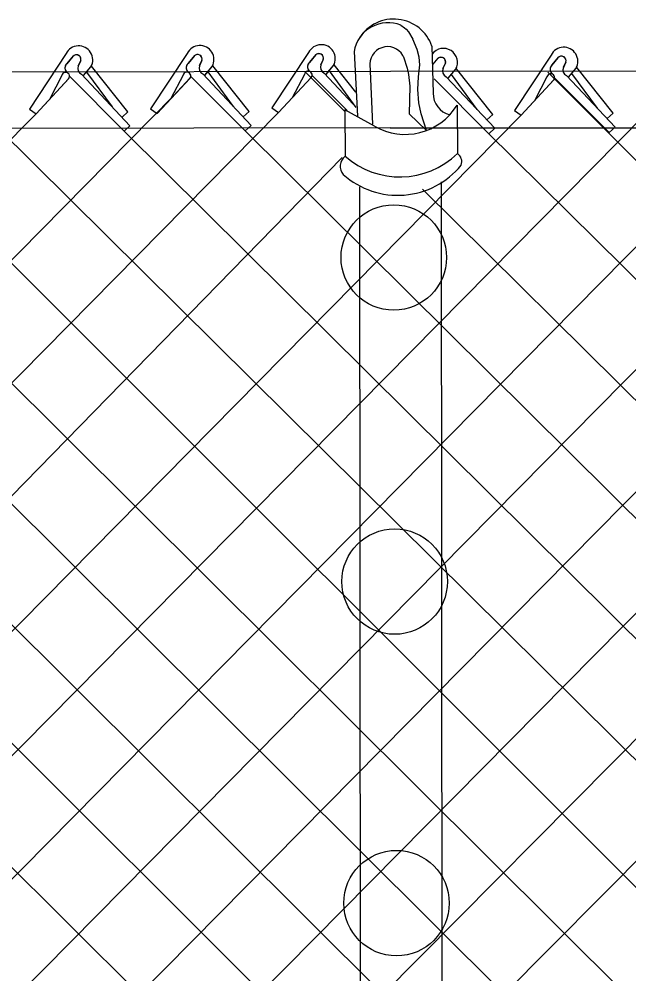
# Model space of a CAD drawing. Extents: x 0 to 2.85, y -0.1 to 1.83.
# Drawn here: x 1.8537 to 1.8942, y 0.8652 to 0.9287 of the extents above; entities that cross this region are included whole.
import ezdxf

# ---------------------------------------------------------------- set-up
doc = ezdxf.new("R2010")
doc.units = 0
doc.layers.add('sb_Chainlink Fence', color=7, linetype='Continuous')
doc.layers.add('sb_Existing Structural Steel', color=7, linetype='Continuous')

msp = doc.modelspace()

# ---------------------------------------------------------------- linework, layer by layer
at = {"layer": 'sb_Chainlink Fence'}
for p, q in [((1.856841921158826, 0.9263909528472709), (1.8544054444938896, 0.9227020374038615)), ((1.856889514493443, 0.9257221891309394), (1.8573346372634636, 0.9262492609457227)), ((1.8572935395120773, 0.9262059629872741), (1.856889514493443, 0.9257221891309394)), ((1.864896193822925, 0.9264075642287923), (1.8624597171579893, 0.9227186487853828)), ((1.8649437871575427, 0.9257388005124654), (1.865388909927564, 0.9262658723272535)), ((1.8653478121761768, 0.9262225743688), (1.8649437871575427, 0.9257388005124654)), ((1.872958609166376, 0.9264671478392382), (1.8705221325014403, 0.9227782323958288)), ((1.8890743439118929, 0.9262956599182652), (1.8866378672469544, 0.922606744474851)), ((1.8891219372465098, 0.9256268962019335), (1.8895670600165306, 0.926153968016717)), ((1.8895259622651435, 0.9261106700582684), (1.8891219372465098, 0.9256268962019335)), ((1.857815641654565, 0.9259204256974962), (1.8576520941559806, 0.9255661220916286)), ((1.8576527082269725, 0.9255786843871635), (1.857815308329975, 0.925912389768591)), ((1.8579990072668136, 0.9249312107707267), (1.8584942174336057, 0.9255174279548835)), ((1.8580055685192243, 0.924940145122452), (1.8584967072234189, 0.9255194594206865)), ((1.8584942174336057, 0.9255174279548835), (1.8585306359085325, 0.9255855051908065)), ((1.8585306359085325, 0.9255855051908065), (1.858561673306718, 0.9256583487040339)), ((1.8609549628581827, 0.922526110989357), (1.8585421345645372, 0.9255608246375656)), ((1.8658699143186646, 0.9259370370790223), (1.8657063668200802, 0.9255827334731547)), ((1.8657069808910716, 0.9255952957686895), (1.8658695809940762, 0.9259290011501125)), ((1.8660532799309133, 0.9249478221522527), (1.8665484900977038, 0.9255340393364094)), ((1.8660598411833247, 0.9249567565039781), (1.8665509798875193, 0.9255360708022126)), ((1.8665484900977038, 0.9255340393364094), (1.8665849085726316, 0.9256021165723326)), ((1.8665849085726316, 0.9256021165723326), (1.8666159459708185, 0.92567496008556)), ((1.8690092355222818, 0.9225427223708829), (1.8665964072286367, 0.9255774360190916)), ((1.8900480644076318, 0.9258251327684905), (1.8898845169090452, 0.9254708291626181)), ((1.8898851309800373, 0.9254833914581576), (1.8900477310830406, 0.9258170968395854)), ((1.8902314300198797, 0.9248359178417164), (1.8907266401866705, 0.9254221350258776)), ((1.8902379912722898, 0.9248448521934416), (1.890729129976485, 0.9254241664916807)), ((1.8907266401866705, 0.9254221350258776), (1.890763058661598, 0.9254902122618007)), ((1.890763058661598, 0.9254902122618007), (1.8907940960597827, 0.9255630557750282)), ((1.8931873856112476, 0.9224308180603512), (1.8907745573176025, 0.9254655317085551)), ((1.816362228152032, 0.925117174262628), (1.927418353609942, 0.8145962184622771)), ((1.8244083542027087, 0.9251320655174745), (1.935480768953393, 0.814536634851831)), ((1.83249115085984, 0.9251102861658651), (1.9385650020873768, 0.8195307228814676)), ((1.8405325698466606, 0.9251298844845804), (1.938208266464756, 0.8274684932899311)), ((1.848626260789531, 0.9250972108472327), (1.9600487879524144, 0.8146849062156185)), ((1.8565645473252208, 0.9249354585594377), (1.8557529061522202, 0.9233839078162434)), ((1.8570661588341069, 0.9248842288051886), (1.86069350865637, 0.9212414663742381)), ((1.8578638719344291, 0.9250267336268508), (1.8610893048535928, 0.9216001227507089)), ((1.859915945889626, 0.9228581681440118), (1.8582188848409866, 0.9251681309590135)), ((1.862905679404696, 0.9224139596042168), (1.8650754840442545, 0.9247513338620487)), ((1.8646188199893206, 0.924952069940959), (1.86380717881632, 0.9234005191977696)), ((1.8651204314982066, 0.9249008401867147), (1.8687477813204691, 0.9212580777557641)), ((1.865918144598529, 0.9250433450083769), (1.8691435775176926, 0.9216167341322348)), ((1.8679702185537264, 0.9228747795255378), (1.8662731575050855, 0.9251847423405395)), ((1.8709680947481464, 0.9224735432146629), (1.8731378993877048, 0.92481091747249)), ((1.8709680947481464, 0.9224735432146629), (1.8731240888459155, 0.924797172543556)), ((1.8887969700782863, 0.9248401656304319), (1.8879853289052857, 0.923288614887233)), ((1.8888617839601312, 0.9251667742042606), (2.000373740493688, 0.8132954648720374)), ((1.889298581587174, 0.9247889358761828), (1.8929259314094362, 0.9211461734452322)), ((1.8900962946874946, 0.9249314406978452), (1.8933217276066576, 0.921504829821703)), ((1.892148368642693, 0.9227628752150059), (1.890451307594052, 0.9250728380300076)), ((1.8548514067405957, 0.9223973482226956), (1.8570212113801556, 0.9247347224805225)), ((1.8548514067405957, 0.9223973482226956), (1.8570074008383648, 0.9247209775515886)), ((1.862905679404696, 0.9224139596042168), (1.8650616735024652, 0.92473758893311)), ((1.8870838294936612, 0.9223020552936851), (1.8892536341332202, 0.9246394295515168)), ((1.8870838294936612, 0.9223020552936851), (1.889239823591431, 0.9246256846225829)), ((1.756222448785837, 0.8143870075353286), (1.8639905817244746, 0.9235826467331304)), ((1.8207878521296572, 0.8144230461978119), (1.928575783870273, 0.9234532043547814)), ((1.748160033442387, 0.8144465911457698), (1.8548514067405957, 0.9223973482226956)), ((1.7642791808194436, 0.8144317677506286), (1.8709680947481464, 0.9224735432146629)), ((1.7807904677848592, 0.8145352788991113), (1.8870838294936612, 0.9223020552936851)), ((1.7888447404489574, 0.81451866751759), (1.8952639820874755, 0.9222734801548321)), ((1.7969071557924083, 0.8144590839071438), (1.9033174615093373, 0.9222530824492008)), ((1.8049638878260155, 0.814503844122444), (1.911371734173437, 0.922269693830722)), ((1.8130167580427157, 0.814509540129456), (1.9194341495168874, 0.9223292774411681)), ((1.8544054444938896, 0.9227020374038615), (1.8548514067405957, 0.9223973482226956)), ((1.8609549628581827, 0.922526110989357), (1.8605591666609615, 0.9221674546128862)), ((1.8624597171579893, 0.9227186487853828), (1.862905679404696, 0.9224139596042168)), ((1.8690092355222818, 0.9225427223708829), (1.868613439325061, 0.9221840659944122)), ((1.8705221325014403, 0.9227782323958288), (1.8709680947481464, 0.9224735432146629)), ((1.8866378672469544, 0.922606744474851), (1.8870838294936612, 0.9223020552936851)), ((1.8931873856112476, 0.9224308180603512), (1.8927915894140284, 0.9220721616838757)), ((1.8288413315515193, 0.8144434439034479), (1.9357338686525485, 0.9221622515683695)), ((1.8368956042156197, 0.8144268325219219), (1.9437873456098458, 0.9221836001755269)), ((1.8610893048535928, 0.9216001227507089), (1.86069350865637, 0.9212414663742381)), ((1.8691435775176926, 0.9216167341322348), (1.8687477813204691, 0.9212580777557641)), ((1.8038732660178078, 0.9213095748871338), (1.9113106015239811, 0.8145924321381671)), ((1.8123356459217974, 0.9212838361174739), (1.9193640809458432, 0.8146128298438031)), ((1.86069350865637, 0.9212414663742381), (1.9681030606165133, 0.8146682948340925)), ((1.8687477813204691, 0.9212580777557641), (1.9761654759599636, 0.8146087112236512)), ((1.8848044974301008, 0.9212034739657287), (1.992275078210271, 0.8146591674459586)), ((1.8933217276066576, 0.921504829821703), (1.8929259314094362, 0.9211461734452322)), ((1.7727369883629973, 0.8145148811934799), (1.8751811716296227, 0.9194974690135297)), ((1.8805299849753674, 0.9173765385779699), (1.9842222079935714, 0.8146534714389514))]:
    msp.add_line(p, q, dxfattribs=at)
for centre, radius, start, end in [((1.8576803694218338, 0.9259761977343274), 0.0009354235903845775, 330.7731305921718, 153.67978342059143), ((1.865734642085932, 0.9259928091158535), 0.0009354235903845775, 330.7731305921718, 153.67978342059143), ((1.8899127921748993, 0.9258809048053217), 0.0009354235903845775, 330.7731305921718, 153.67978342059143), ((1.8575263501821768, 0.9260115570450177), 0.00030330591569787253, 342.5147558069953, 140.13680881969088), ((1.8575274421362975, 0.9260130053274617), 0.00030494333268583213, 340.73435754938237, 129.21739859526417), ((1.8655806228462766, 0.9260281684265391), 0.00030330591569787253, 342.5147558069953, 140.13680881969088), ((1.8655817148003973, 0.9260296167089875), 0.00030494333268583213, 340.73435754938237, 129.21739859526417), ((1.8897587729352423, 0.9259162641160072), 0.00030330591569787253, 342.5147558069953, 140.13680881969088), ((1.8897598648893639, 0.9259177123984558), 0.00030494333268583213, 340.73435754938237, 129.21739859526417), ((1.8571489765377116, 0.9254388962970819), 0.0003843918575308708, 140.20166010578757, 233.0052527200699), ((1.8571594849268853, 0.9254393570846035), 0.0003909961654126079, 133.66718540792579, 232.2343578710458), ((1.8580398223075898, 0.925406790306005), 0.00041880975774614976, 156.48328493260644, 245.15783350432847), ((1.8652032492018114, 0.9254555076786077), 0.0003843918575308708, 140.20166010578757, 233.0052527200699), ((1.8652137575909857, 0.9254559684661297), 0.0003909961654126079, 133.66718540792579, 232.2343578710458), ((1.8660940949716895, 0.9254234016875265), 0.00041880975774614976, 156.48328493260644, 245.15783350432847), ((1.8893813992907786, 0.9253436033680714), 0.0003843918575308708, 140.20166010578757, 233.0052527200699), ((1.8893919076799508, 0.9253440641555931), 0.0003909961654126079, 133.66718540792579, 232.2343578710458), ((1.890272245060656, 0.9253114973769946), 0.00041880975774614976, 156.48328493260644, 245.15783350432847), ((1.8568165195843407, 0.9248913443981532), 0.00025580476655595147, 319.02146199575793, 170.0695590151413), ((1.8648707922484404, 0.9249079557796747), 0.00025580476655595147, 319.02146199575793, 170.0695590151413), ((1.8890489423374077, 0.9247960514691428), 0.00025580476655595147, 319.02146199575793, 170.0695590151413)]:
    msp.add_arc(centre, radius, start, end, dxfattribs=at)
at = {"layer": 'sb_Existing Structural Steel'}
for p, q in [((1.8790945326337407, 0.9282862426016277), (1.8793222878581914, 0.9281130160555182)), ((1.8793222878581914, 0.9281130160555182), (1.8794382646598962, 0.9280089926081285)), ((1.8794382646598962, 0.9280089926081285), (1.8795902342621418, 0.9278329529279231)), ((1.8795902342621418, 0.9278329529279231), (1.8798834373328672, 0.9273563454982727)), ((1.8801724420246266, 0.9266765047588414), (1.8798834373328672, 0.9273563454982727)), ((1.8803130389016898, 0.9261607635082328), (1.8801724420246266, 0.9266765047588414)), ((1.8811566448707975, 0.9268842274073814), (1.8812276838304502, 0.9237691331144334)), ((1.873006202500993, 0.9257983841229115), (1.873451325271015, 0.9263254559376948)), ((1.8734102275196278, 0.9262821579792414), (1.873006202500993, 0.9257983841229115)), ((1.8759831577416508, 0.9265310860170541), (1.8762040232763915, 0.9222305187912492)), ((1.879269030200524, 0.9261710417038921), (1.8794984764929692, 0.9254238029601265)), ((1.8803479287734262, 0.9256505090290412), (1.8803130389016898, 0.9261607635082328)), ((1.8812429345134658, 0.9256921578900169), (1.8815694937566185, 0.9260788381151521)), ((1.8739323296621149, 0.9259966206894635), (1.8737687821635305, 0.9256423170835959)), ((1.8737693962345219, 0.9256548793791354), (1.8739319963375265, 0.9259885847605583)), ((1.8741156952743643, 0.9250074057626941), (1.8746109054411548, 0.9255936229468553)), ((1.8741222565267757, 0.9250163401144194), (1.8746133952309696, 0.9255956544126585)), ((1.8746109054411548, 0.9255936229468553), (1.8746473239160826, 0.9256617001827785)), ((1.8746473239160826, 0.9256617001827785), (1.8746783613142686, 0.9257345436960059)), ((1.8760954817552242, 0.9238300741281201), (1.874658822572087, 0.925637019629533)), ((1.8770333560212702, 0.9257114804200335), (1.8772091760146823, 0.9216978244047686)), ((1.8783968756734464, 0.9252310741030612), (2.4492896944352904, 0.9256339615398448)), ((1.8794984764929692, 0.9254238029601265), (1.8795863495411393, 0.9249940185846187)), ((1.880260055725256, 0.924839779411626), (1.8803479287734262, 0.9256505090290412)), ((1.8820504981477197, 0.925750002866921), (1.8818869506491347, 0.9253956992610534)), ((1.8818875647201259, 0.9254082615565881), (1.8820501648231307, 0.9257419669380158)), ((1.882729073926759, 0.925347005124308), (1.882765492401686, 0.925415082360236)), ((1.882765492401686, 0.925415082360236), (1.8827965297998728, 0.9254879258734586)), ((1.8851898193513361, 0.9223556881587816), (1.8827769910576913, 0.9253904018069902)), ((0.7463728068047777, 0.9233474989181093), (1.8783968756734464, 0.9252310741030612)), ((1.8726812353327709, 0.925011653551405), (1.8718695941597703, 0.9234601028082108)), ((1.872770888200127, 0.925135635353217), (1.8753670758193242, 0.9225394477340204)), ((1.873182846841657, 0.9249604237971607), (1.8755266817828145, 0.9226066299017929)), ((1.8739805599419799, 0.9251029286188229), (1.8759217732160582, 0.9230406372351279)), ((1.8761176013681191, 0.922818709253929), (1.8743355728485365, 0.9252443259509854)), ((1.8795863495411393, 0.9249940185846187), (1.8796937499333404, 0.9242321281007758)), ((1.8802112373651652, 0.9240095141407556), (1.880260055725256, 0.924839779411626)), ((1.8820987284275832, 0.9248563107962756), (1.885324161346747, 0.9214296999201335)), ((1.8822338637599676, 0.9247607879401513), (1.882729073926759, 0.925347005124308)), ((1.8822404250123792, 0.9247697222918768), (1.8827315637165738, 0.9253490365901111)), ((1.8841508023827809, 0.9226877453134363), (1.88245374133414, 0.9249977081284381)), ((1.8796937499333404, 0.9242321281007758), (1.8796384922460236, 0.9223940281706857)), ((1.8813010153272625, 0.9247138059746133), (1.884928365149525, 0.9210710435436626)), ((1.8802795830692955, 0.9231304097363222), (1.8802112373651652, 0.9240095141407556)), ((1.8804260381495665, 0.922388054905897), (1.8802795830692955, 0.9231304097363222)), ((1.8828191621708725, 0.9229666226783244), (1.8828440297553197, 0.919743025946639)), ((1.8753654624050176, 0.9226560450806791), (1.8753819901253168, 0.9195707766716)), ((1.8773270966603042, 0.9215739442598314), (1.8753654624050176, 0.9226560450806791)), ((1.880787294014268, 0.9212745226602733), (1.8796384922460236, 0.9223940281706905)), ((1.880787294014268, 0.9212745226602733), (1.8804260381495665, 0.922388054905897)), ((1.8851898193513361, 0.9223556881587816), (1.8847940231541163, 0.921997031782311)), ((1.8783743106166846, 0.9214564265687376), (2.449430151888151, 0.9219011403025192)), ((1.885324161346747, 0.9214296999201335), (1.884928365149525, 0.9210710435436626)), ((1.8818912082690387, 0.8077305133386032), (1.8817945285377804, 0.9178754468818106)), ((1.8764462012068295, 0.807850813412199), (1.87637131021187, 0.9175458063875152))]:
    msp.add_line(p, q, dxfattribs=at)
msp.add_lwpolyline([(1.8783743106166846, 0.9214564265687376), (1.2151944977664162, 0.9203057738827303), (1.099263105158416, 0.9200467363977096), (0.7389309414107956, 0.9196901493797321)], dxfattribs=at)
for centre, radius in [((1.8786178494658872, 0.9128396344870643), 0.003504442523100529), ((1.8786758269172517, 0.8912949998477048), 0.003504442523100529), ((1.8787991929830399, 0.8699239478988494), 0.0035044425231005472)]:
    msp.add_circle(centre, radius, dxfattribs=at)
for centre, radius, start, end in [((1.8786119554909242, 0.9259896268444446), 0.002697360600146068, 19.36942543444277, 147.4702185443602), ((1.8782428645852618, 0.9261606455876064), 0.0022898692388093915, 68.16538661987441, 170.69014168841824), ((1.873797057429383, 0.9260523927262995), 0.0009354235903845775, 330.7731305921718, 153.67978342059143), ((1.8782063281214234, 0.925681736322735), 0.0011733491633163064, 20.387167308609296, 178.54741123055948), ((1.8819152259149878, 0.9258057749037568), 0.0009354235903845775, 330.7731305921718, 143.3835404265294), ((1.8736430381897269, 0.926087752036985), 0.00030330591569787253, 342.5147558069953, 140.13680881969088), ((1.8736441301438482, 0.9260892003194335), 0.00030494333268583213, 340.73435754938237, 129.21739859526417), ((1.8817612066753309, 0.9258411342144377), 0.00030330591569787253, 342.5147558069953, 140.13680881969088), ((1.8817622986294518, 0.9258425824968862), 0.00030494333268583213, 340.73435754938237, 129.21739859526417), ((1.8732656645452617, 0.9255150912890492), 0.0003843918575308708, 140.20166010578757, 233.0052527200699), ((1.873276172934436, 0.9255155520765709), 0.0003909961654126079, 133.66718540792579, 232.2343578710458), ((1.8741565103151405, 0.9254829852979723), 0.00041880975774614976, 156.48328493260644, 245.15783350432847), ((1.8822746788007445, 0.925236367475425), 0.00041880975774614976, 156.48328493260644, 245.15783350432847), ((1.8729332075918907, 0.9249675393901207), 0.00025580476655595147, 319.02146199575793, 170.0695590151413), ((1.8827118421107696, 0.9237611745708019), 0.0014841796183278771, 179.69276417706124, 255.28146466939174), ((1.8793666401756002, 0.9250563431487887), 0.004035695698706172, 239.64368859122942, 328.81458682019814), ((1.8790167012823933, 0.9236925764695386), 0.0054954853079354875, 228.5933069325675, 314.1189391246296), ((1.882494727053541, 0.9192018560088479), 0.0006441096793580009, 339.5751872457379, 57.15943836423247), ((1.875911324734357, 0.9189049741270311), 0.0008505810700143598, 128.48583764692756, 220.3397553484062), ((1.8788828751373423, 0.9224128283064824), 0.005438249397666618, 228.26907300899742, 320.81876764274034)]:
    msp.add_arc(centre, radius, start, end, dxfattribs=at)

doc.saveas('drawing.dxf')
